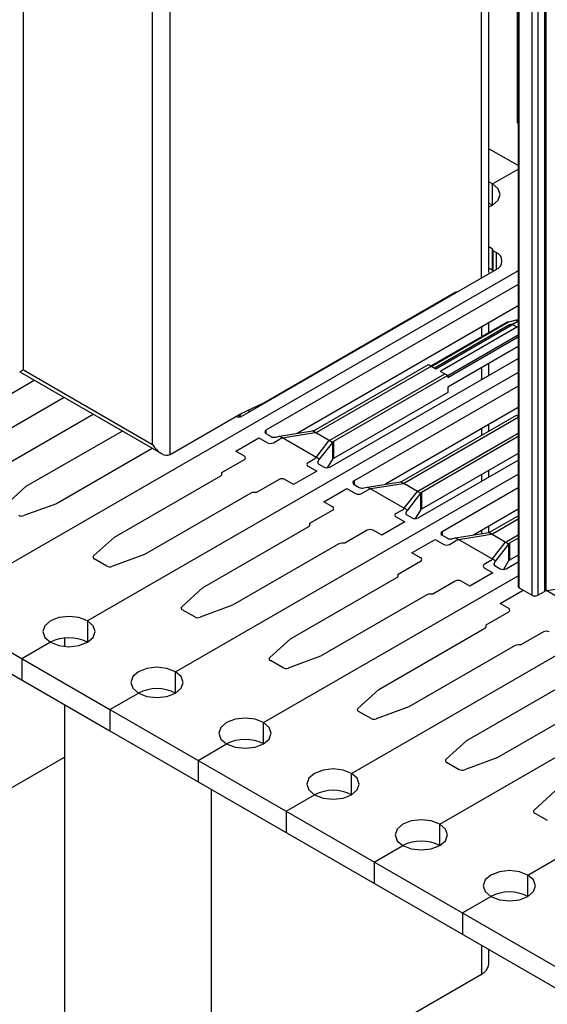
# Model space of a CAD drawing. Header units: inches. Extents: x 1880 to 2363, y -453 to -54.
# Tile 651 of 656: x 1924.229 to 1924.864, y -74.762 to -73.576. Entities that reach past the tile are written whole.
import ezdxf

# ---------------------------------------------------------------- set-up
doc = ezdxf.new("R2010")
doc.units = ezdxf.units.IN
doc.header["$LTSCALE"] = 0.5
doc.header["$MEASUREMENT"] = 0
for name, color, linetype in [('APP-M-S', 30, 'Continuous'), ('PUN-M-S2', 1, 'Continuous'), ('PUN-M-S3', 8, 'Continuous')]:
    doc.layers.add(name, color=color, linetype=linetype)

msp = doc.modelspace()

# ---------------------------------------------------------------- linework, layer by layer
at = {"layer": 'APP-M-S', "linetype": 'Continuous', "lineweight": 25}
for p, q in [((1924.82877, -73.75197), (1924.79335, -73.73153)), ((1924.798, -73.77381), (1924.82877, -73.75604)), ((1924.798, -73.77381), (1924.79335, -73.77159)), ((1924.798, -73.79952), (1924.798, -73.77381)), ((1924.80483, -73.77971), (1924.798, -73.77381)), ((1924.80722, -73.78667), (1924.80483, -73.77971)), ((1924.80483, -73.79362), (1924.80722, -73.78667)), ((1924.798, -73.79952), (1924.79335, -73.79731)), ((1924.79335, -73.80174), (1924.798, -73.79952)), ((1924.798, -73.79952), (1924.80483, -73.79362)), ((1924.79729, -73.85218), (1924.79335, -73.84991)), ((1924.79729, -73.85218), (1924.79729, -73.8779)), ((1924.80224, -73.85667), (1924.7987, -73.85463)), ((1924.7987, -73.87912), (1924.7987, -73.85463)), ((1924.80224, -73.85667), (1924.80224, -73.87708)), ((1924.82877, -73.87851), (1924.20403, -74.23916)), ((1924.49606, -74.05383), (1924.80224, -73.87708)), ((1924.79729, -73.8779), (1924.79335, -73.87562)), ((1924.82877, -73.89524), (1924.52505, -74.07057)), ((1924.82877, -73.92096), (1924.56288, -74.07445)), ((1924.81486, -73.94077), (1924.724, -73.99322)), ((1924.81726, -73.94048), (1924.72494, -73.99377)), ((1924.81726, -73.94048), (1924.81628, -73.94044)), ((1924.82617, -73.93808), (1924.81726, -73.94048)), ((1924.8184, -73.94336), (1924.82502, -73.94158)), ((1924.82862, -73.9395), (1924.82201, -73.94331)), ((1924.82617, -73.93808), (1924.82862, -73.9395)), ((1924.82877, -73.93818), (1924.82617, -73.93808)), ((1924.82748, -73.94016), (1924.82877, -73.94021)), ((1924.72801, -73.99554), (1924.8184, -73.94336)), ((1924.72977, -73.99656), (1924.82201, -73.94331)), ((1924.73493, -73.99954), (1924.82716, -73.94629)), ((1924.8184, -73.9454), (1924.8184, -73.94336)), ((1924.82201, -73.94331), (1924.82716, -73.94629)), ((1924.82877, -73.94635), (1924.82716, -73.94629)), ((1924.82877, -73.95615), (1924.74402, -74.00507)), ((1924.74402, -74.00711), (1924.82877, -73.95819)), ((1924.82877, -73.96986), (1924.74402, -74.01878)), ((1923.59486, -73.97852), (1924.33732, -74.40714)), ((1924.60213, -74.11507), (1924.82877, -73.98423)), ((1924.82877, -74.00097), (1924.31009, -74.30039)), ((1924.58295, -74.07082), (1924.72068, -73.99131)), ((1924.72422, -73.99335), (1924.58576, -74.07329)), ((1924.72068, -73.99131), (1924.72977, -73.99656)), ((1924.73493, -73.99954), (1924.74048, -74.00274)), ((1923.59486, -74.00424), (1924.33732, -74.43285)), ((1924.13047, -74.07704), (1924.24589, -74.01041)), ((1924.60202, -74.08267), (1924.74048, -74.00274)), ((1924.74402, -74.00478), (1924.60629, -74.08429)), ((1924.74048, -74.00274), (1924.74402, -74.00478)), ((1924.74402, -74.00478), (1924.74402, -74.00711)), ((1924.74402, -74.0252), (1924.60629, -74.10471)), ((1924.82877, -74.0177), (1924.63112, -74.1318)), ((1924.74402, -74.01878), (1924.74402, -74.0252)), ((1924.28208, -74.0313), (1924.16667, -74.09793)), ((1924.82877, -74.04342), (1924.66895, -74.13568)), ((1924.09796, -74.17793), (1924.31701, -74.05147)), ((1924.49527, -74.05068), (1924.49282, -74.05468)), ((1924.68902, -74.13205), (1924.82675, -74.05254)), ((1924.82877, -74.05546), (1924.69182, -74.13452)), ((1924.82675, -74.05254), (1924.82877, -74.05371)), ((1924.23654, -74.13827), (1924.35195, -74.07164)), ((1924.52505, -74.07057), (1924.52505, -74.07465)), ((1924.54129, -74.07795), (1924.58117, -74.07148)), ((1924.58117, -74.07148), (1924.58126, -74.07147)), ((1924.60514, -74.08532), (1924.58117, -74.07148)), ((1924.48876, -74.09584), (1924.5166, -74.07977)), ((1924.5166, -74.07977), (1924.52698, -74.08576)), ((1924.52505, -74.07465), (1924.53143, -74.07834)), ((1924.53405, -74.08576), (1924.54207, -74.08113)), ((1924.53681, -74.07898), (1924.54129, -74.07795)), ((1924.58934, -74.10569), (1924.54129, -74.07795)), ((1924.54515, -74.08018), (1924.54377, -74.08049)), ((1924.58406, -74.07386), (1924.54515, -74.08018)), ((1924.58495, -74.07366), (1924.58406, -74.07386)), ((1924.58549, -74.10347), (1924.60091, -74.08359)), ((1924.60091, -74.08359), (1924.60136, -74.08314)), ((1924.60629, -74.08429), (1924.60629, -74.10471)), ((1924.70809, -74.14391), (1924.82877, -74.07424)), ((1924.82877, -74.07832), (1924.71235, -74.14552)), ((1924.38814, -74.09253), (1924.27273, -74.15916)), ((1924.49914, -74.10183), (1924.48876, -74.09584)), ((1924.60514, -74.08532), (1924.58934, -74.10569)), ((1924.60517, -74.08527), (1924.60514, -74.08532)), ((1924.60517, -74.08527), (1924.60517, -74.10568)), ((1924.47206, -74.12155), (1924.49914, -74.10592)), ((1924.58383, -74.10524), (1924.57581, -74.10987)), ((1924.58494, -74.10426), (1924.58549, -74.10347)), ((1924.58934, -74.10569), (1924.58757, -74.10828)), ((1924.58757, -74.10828), (1924.58757, -74.1104)), ((1924.60514, -74.10573), (1924.59888, -74.11591)), ((1924.60517, -74.10568), (1924.60514, -74.10573)), ((1924.7082, -74.1763), (1924.82877, -74.10669)), ((1924.82877, -74.09873), (1924.71235, -74.16594)), ((1924.5862, -74.11995), (1924.55836, -74.13602)), ((1924.57581, -74.11395), (1924.5862, -74.11995)), ((1924.58868, -74.11138), (1924.59506, -74.11507)), ((1924.34261, -74.1995), (1924.47059, -74.12561)), ((1924.41616, -74.36162), (1924.82877, -74.12343)), ((1924.47206, -74.12357), (1924.47206, -74.12155)), ((1924.5409, -74.13002), (1924.51382, -74.14566)), ((1924.55836, -74.13602), (1924.54797, -74.13002)), ((1924.63112, -74.1318), (1924.63112, -74.13588)), ((1924.21156, -74.16082), (1924.23654, -74.13827)), ((1924.59483, -74.15707), (1924.62267, -74.141)), ((1924.62267, -74.141), (1924.63305, -74.14699)), ((1924.63112, -74.13588), (1924.6375, -74.13957)), ((1924.64012, -74.14699), (1924.64814, -74.14237)), ((1924.64288, -74.14021), (1924.64736, -74.13918)), ((1924.64736, -74.13918), (1924.68724, -74.13272)), ((1924.69541, -74.16692), (1924.64736, -74.13918)), ((1924.65121, -74.14141), (1924.64983, -74.14172)), ((1924.69013, -74.1351), (1924.65121, -74.14141)), ((1924.68724, -74.13272), (1924.68733, -74.1327)), ((1924.69101, -74.1349), (1924.68724, -74.13272)), ((1924.69101, -74.1349), (1924.69013, -74.1351)), ((1924.70743, -74.14437), (1924.69101, -74.1349)), ((1924.70697, -74.14482), (1924.70743, -74.14437)), ((1924.71121, -74.14655), (1924.70743, -74.14437)), ((1924.82877, -74.14016), (1924.73719, -74.19303)), ((1924.50678, -74.14651), (1924.3788, -74.22039)), ((1924.51382, -74.14566), (1924.51032, -74.14566)), ((1924.69156, -74.1647), (1924.70697, -74.14482)), ((1924.71121, -74.14655), (1924.69541, -74.16692)), ((1924.71124, -74.1465), (1924.71121, -74.14655)), ((1924.71124, -74.1465), (1924.71124, -74.16692)), ((1924.71235, -74.14552), (1924.71235, -74.16594)), ((1924.27273, -74.15916), (1924.23366, -74.17358)), ((1924.57812, -74.18278), (1924.60521, -74.16715)), ((1924.60521, -74.16306), (1924.59483, -74.15707)), ((1924.6899, -74.16647), (1924.68188, -74.1711)), ((1924.69101, -74.16549), (1924.69156, -74.1647)), ((1924.69541, -74.16692), (1924.69363, -74.16951)), ((1924.71121, -74.16697), (1924.70495, -74.17714)), ((1924.71124, -74.16692), (1924.71121, -74.16697)), ((1924.73436, -74.54531), (1925.38985, -74.16691)), ((1924.82877, -74.16588), (1924.77501, -74.19691)), ((1924.68188, -74.17518), (1924.69226, -74.18118)), ((1924.69363, -74.16951), (1924.69363, -74.17164)), ((1924.69474, -74.17261), (1924.70112, -74.1763)), ((1924.79509, -74.19328), (1924.82877, -74.17384)), ((1924.82877, -74.17792), (1924.79789, -74.19575)), ((1924.44867, -74.26073), (1924.57666, -74.18684)), ((1924.57812, -74.1848), (1924.57812, -74.18278)), ((1924.64697, -74.19125), (1924.61988, -74.20689)), ((1924.66442, -74.19725), (1924.65404, -74.19125)), ((1924.69226, -74.18118), (1924.66442, -74.19725)), ((1924.31763, -74.22205), (1924.34261, -74.1995)), ((1924.70089, -74.2183), (1924.72873, -74.20223)), ((1924.72873, -74.20223), (1924.73912, -74.20822)), ((1924.73719, -74.19303), (1924.73719, -74.19711)), ((1924.73719, -74.19711), (1924.74357, -74.2008)), ((1924.74619, -74.20822), (1924.7542, -74.2036)), ((1924.74894, -74.20144), (1924.75343, -74.20041)), ((1924.75343, -74.20041), (1924.7933, -74.19395)), ((1924.80147, -74.22815), (1924.75343, -74.20041)), ((1924.75728, -74.20264), (1924.7559, -74.20295)), ((1924.79619, -74.19633), (1924.75728, -74.20264)), ((1924.7933, -74.19395), (1924.79339, -74.19393)), ((1924.81727, -74.20778), (1924.7933, -74.19395)), ((1924.79708, -74.19613), (1924.79619, -74.19633)), ((1924.81415, -74.20514), (1924.82877, -74.1967)), ((1924.82877, -74.20078), (1924.81842, -74.20675)), ((1924.61285, -74.20774), (1924.48486, -74.28162)), ((1924.61988, -74.20689), (1924.61639, -74.20689)), ((1924.79762, -74.22593), (1924.81304, -74.20605)), ((1924.81727, -74.20778), (1924.80147, -74.22815)), ((1924.81304, -74.20605), (1924.8135, -74.2056)), ((1924.81731, -74.20773), (1924.81727, -74.20778)), ((1924.81731, -74.20773), (1924.81731, -74.22815)), ((1924.81842, -74.20675), (1924.81842, -74.22717)), ((1924.3335, -74.23442), (1924.31831, -74.22565)), ((1924.3788, -74.22039), (1924.33973, -74.23481)), ((1924.71128, -74.2243), (1924.70089, -74.2183)), ((1924.79708, -74.22672), (1924.79762, -74.22593)), ((1924.82877, -74.2212), (1924.81842, -74.22717)), ((1924.68419, -74.24401), (1924.71128, -74.22838)), ((1924.79596, -74.2277), (1924.78795, -74.23233)), ((1924.78795, -74.23641), (1924.79833, -74.24241)), ((1924.80147, -74.22815), (1924.7997, -74.23074)), ((1924.7997, -74.23074), (1924.7997, -74.23287)), ((1924.80081, -74.23384), (1924.80719, -74.23753)), ((1924.81727, -74.2282), (1924.81101, -74.23837)), ((1924.81426, -74.23753), (1924.82877, -74.22915)), ((1924.81731, -74.22815), (1924.81727, -74.2282)), ((1924.84042, -74.60654), (1925.49591, -74.22814)), ((1924.52223, -74.42285), (1924.82877, -74.24589)), ((1924.55474, -74.32196), (1924.68273, -74.24807)), ((1924.68419, -74.24603), (1924.68419, -74.24401)), ((1924.79833, -74.24241), (1924.77049, -74.25848)), ((1924.4237, -74.28328), (1924.44867, -74.26073)), ((1924.75304, -74.25248), (1924.72595, -74.26812)), ((1924.77049, -74.25848), (1924.76011, -74.25248)), ((1924.84518, -74.26945), (1924.82964, -74.26049)), ((1924.86334, -74.26387), (1924.90226, -74.25756)), ((1924.71892, -74.26897), (1924.59093, -74.34285)), ((1924.62829, -74.48408), (1924.99861, -74.2703)), ((1924.72595, -74.26812), (1924.72245, -74.26812)), ((1924.80696, -74.27953), (1924.8348, -74.26346)), ((1924.85225, -74.26945), (1924.86027, -74.26483)), ((1924.86334, -74.26387), (1924.86196, -74.26418)), ((1924.86334, -74.26387), (1924.90754, -74.28938)), ((1924.48486, -74.28162), (1924.4458, -74.29604)), ((1924.81734, -74.28553), (1924.80696, -74.27953)), ((1924.27577, -74.29645), (1924.26555, -74.30039)), ((1924.28782, -74.29506), (1924.27577, -74.29645)), ((1924.29987, -74.29645), (1924.28782, -74.29506)), ((1924.31009, -74.30039), (1924.29987, -74.29645)), ((1924.43957, -74.29565), (1924.42437, -74.28688)), ((1924.79026, -74.30525), (1924.81734, -74.28961)), ((1924.25872, -74.30629), (1924.25632, -74.31325)), ((1924.26555, -74.30039), (1924.25872, -74.30629)), ((1924.31009, -74.30039), (1924.31009, -74.32611)), ((1924.31692, -74.30629), (1924.31009, -74.30039)), ((1924.31932, -74.31325), (1924.31692, -74.30629)), ((1924.66081, -74.38319), (1924.78879, -74.3093)), ((1924.79026, -74.30726), (1924.79026, -74.30525)), ((1924.25632, -74.31325), (1924.25872, -74.32021)), ((1924.25872, -74.32021), (1924.26555, -74.32611)), ((1924.31009, -74.32611), (1924.31692, -74.32021)), ((1924.31692, -74.32021), (1924.31932, -74.31325)), ((1924.52976, -74.34451), (1924.55474, -74.32196)), ((1924.8591, -74.31371), (1924.83201, -74.32935)), ((1924.26555, -74.32611), (1924.23125, -74.3459)), ((1924.26555, -74.32611), (1924.27577, -74.33005)), ((1924.27577, -74.33005), (1924.28782, -74.33143)), ((1924.28782, -74.33143), (1924.29987, -74.33005)), ((1924.29987, -74.33005), (1924.31009, -74.32611)), ((1924.82498, -74.3302), (1924.697, -74.40408)), ((1924.83201, -74.32935), (1924.82852, -74.32935)), ((1924.23125, -74.3459), (1924.23125, -74.37162)), ((1924.59093, -74.34285), (1924.55186, -74.35727)), ((1924.38183, -74.35768), (1924.37161, -74.36162)), ((1924.39389, -74.35629), (1924.38183, -74.35768)), ((1924.40594, -74.35768), (1924.39389, -74.35629)), ((1924.41616, -74.36162), (1924.40594, -74.35768)), ((1924.54563, -74.35688), (1924.53044, -74.34811)), ((1924.36478, -74.36752), (1924.36239, -74.37448)), ((1924.37161, -74.36162), (1924.36478, -74.36752)), ((1924.41616, -74.38734), (1924.41616, -74.36162)), ((1924.42299, -74.36752), (1924.41616, -74.36162)), ((1924.42539, -74.37448), (1924.42299, -74.36752)), ((1924.36239, -74.37448), (1924.36478, -74.38144)), ((1924.36478, -74.38144), (1924.37161, -74.38734)), ((1924.41616, -74.38734), (1924.42299, -74.38144)), ((1924.42299, -74.38144), (1924.42539, -74.37448)), ((1924.76687, -74.44442), (1924.89486, -74.37054)), ((1924.33732, -74.40714), (1924.37161, -74.38734)), ((1924.37161, -74.38734), (1924.38183, -74.39128)), ((1924.38183, -74.39128), (1924.39389, -74.39266)), ((1924.39389, -74.39266), (1924.40594, -74.39128)), ((1924.40594, -74.39128), (1924.41616, -74.38734)), ((1924.63583, -74.40574), (1924.66081, -74.38319)), ((1924.80306, -74.46531), (1924.93105, -74.39143)), ((1924.697, -74.40408), (1924.65793, -74.4185)), ((1924.33732, -74.40714), (1925.18585, -74.89698)), ((1924.33732, -74.40714), (1924.33732, -74.43285)), ((1924.6517, -74.41811), (1924.6365, -74.40934)), ((1924.47085, -74.42875), (1924.46845, -74.43571)), ((1924.47768, -74.42285), (1924.47085, -74.42875)), ((1924.4879, -74.41891), (1924.47768, -74.42285)), ((1924.49995, -74.41753), (1924.4879, -74.41891)), ((1924.51201, -74.41891), (1924.49995, -74.41753)), ((1924.52223, -74.42285), (1924.51201, -74.41891)), ((1924.52223, -74.44857), (1924.52223, -74.42285)), ((1924.52905, -74.42875), (1924.52223, -74.42285)), ((1924.53145, -74.43571), (1924.52905, -74.42875)), ((1924.33732, -74.43285), (1925.18585, -74.9227)), ((1924.46845, -74.43571), (1924.47085, -74.44267)), ((1924.52905, -74.44267), (1924.53145, -74.43571)), ((1924.44338, -74.46837), (1924.47768, -74.44857)), ((1924.47085, -74.44267), (1924.47768, -74.44857)), ((1924.47768, -74.44857), (1924.4879, -74.45251)), ((1924.4879, -74.45251), (1924.49995, -74.45389)), ((1924.49995, -74.45389), (1924.51201, -74.45251)), ((1924.51201, -74.45251), (1924.52223, -74.44857)), ((1924.52223, -74.44857), (1924.52905, -74.44267)), ((1924.76687, -74.44442), (1924.74189, -74.46697)), ((1924.44338, -74.46837), (1924.44338, -74.49408)), ((1924.74257, -74.47057), (1924.75777, -74.47934)), ((1924.80306, -74.46531), (1924.76399, -74.47973)), ((1924.58374, -74.48408), (1924.57692, -74.48998)), ((1924.59396, -74.48014), (1924.58374, -74.48408)), ((1924.60602, -74.47876), (1924.59396, -74.48014)), ((1924.61807, -74.48014), (1924.60602, -74.47876)), ((1924.62829, -74.48408), (1924.61807, -74.48014)), ((1924.62829, -74.5098), (1924.62829, -74.48408)), ((1924.63512, -74.48998), (1924.62829, -74.48408)), ((1924.57692, -74.48998), (1924.57452, -74.49694)), ((1924.57452, -74.49694), (1924.57692, -74.5039)), ((1924.63752, -74.49694), (1924.63512, -74.48998)), ((1924.63512, -74.5039), (1924.63752, -74.49694)), ((1924.54945, -74.5296), (1924.58374, -74.5098)), ((1924.57692, -74.5039), (1924.58374, -74.5098)), ((1924.58374, -74.5098), (1924.59396, -74.51374)), ((1924.61807, -74.51374), (1924.62829, -74.5098)), ((1924.62829, -74.5098), (1924.63512, -74.5039)), ((1924.87294, -74.50565), (1924.84796, -74.5282)), ((1924.59396, -74.51374), (1924.60602, -74.51512)), ((1924.60602, -74.51512), (1924.61807, -74.51374)), ((1924.54945, -74.5296), (1924.54945, -74.55531)), ((1924.84864, -74.5318), (1924.86383, -74.54057)), ((1924.68981, -74.54531), (1924.68298, -74.55121)), ((1924.70003, -74.54137), (1924.68981, -74.54531)), ((1924.71208, -74.53999), (1924.70003, -74.54137)), ((1924.72414, -74.54137), (1924.71208, -74.53999)), ((1924.73436, -74.54531), (1924.72414, -74.54137)), ((1924.73436, -74.57103), (1924.73436, -74.54531)), ((1924.74119, -74.55121), (1924.73436, -74.54531)), ((1924.68298, -74.55121), (1924.68058, -74.55817)), ((1924.68058, -74.55817), (1924.68298, -74.56513)), ((1924.74358, -74.55817), (1924.74119, -74.55121)), ((1924.74119, -74.56513), (1924.74358, -74.55817)), ((1924.65552, -74.59083), (1924.68981, -74.57103)), ((1924.68298, -74.56513), (1924.68981, -74.57103)), ((1924.68981, -74.57103), (1924.70003, -74.57497)), ((1924.72414, -74.57497), (1924.73436, -74.57103)), ((1924.73436, -74.57103), (1924.74119, -74.56513)), ((1924.70003, -74.57497), (1924.71208, -74.57636)), ((1924.71208, -74.57636), (1924.72414, -74.57497)), ((1924.65552, -74.59083), (1924.65552, -74.61654)), ((1924.79588, -74.60654), (1924.78905, -74.61244)), ((1924.8061, -74.6026), (1924.79588, -74.60654)), ((1924.81815, -74.60122), (1924.8061, -74.6026)), ((1924.8302, -74.6026), (1924.81815, -74.60122)), ((1924.84042, -74.60654), (1924.8302, -74.6026)), ((1924.84042, -74.63226), (1924.84042, -74.60654)), ((1924.84725, -74.61244), (1924.84042, -74.60654)), ((1924.78905, -74.61244), (1924.78665, -74.6194)), ((1924.84965, -74.6194), (1924.84725, -74.61244)), ((1924.78665, -74.6194), (1924.78905, -74.62636)), ((1924.78905, -74.62636), (1924.79588, -74.63226)), ((1924.84042, -74.63226), (1924.84725, -74.62636)), ((1924.84725, -74.62636), (1924.84965, -74.6194)), ((1924.76158, -74.65206), (1924.79588, -74.63226)), ((1924.79588, -74.63226), (1924.8061, -74.6362)), ((1924.8061, -74.6362), (1924.81815, -74.63759)), ((1924.81815, -74.63759), (1924.8302, -74.6362)), ((1924.8302, -74.6362), (1924.84042, -74.63226)), ((1924.76158, -74.65206), (1924.76158, -74.67778))]:
    msp.add_line(p, q, dxfattribs=at)
for centre, radius, start, end in [((1924.79641, -73.85432), 0.00231, 352.32584, 67.67954), ((1924.79837, -73.86688), 0.01092, 290.78342, 69.21658), ((1924.79587, -73.88061), 0.00306, 27.61494, 62.40931), ((1924.49251, -74.04692), 0.00777, 246.11744, 297.19755), ((1924.52583, -74.07261), 0.00218, 110.78342, 249.21658), ((1924.57995, -74.06546), 0.00614, 282.28981, 299.25268), ((1924.58305, -74.06855), 0.00546, 290.38462, 299.7681), ((1924.53499, -74.07141), 0.00779, 242.83408, 283.53798), ((1924.54507, -74.08649), 0.00614, 102.28981, 119.25268), ((1924.604, -74.08615), 0.004, 119.68452, 131.2325), ((1924.60791, -74.08726), 0.00338, 118.64416, 143.96377), ((1924.53052, -74.07894), 0.00769, 242.60967, 297.39033), ((1924.49837, -74.10388), 0.00218, 290.78342, 69.21658), ((1924.58221, -74.10227), 0.00338, 298.64416, 323.96377), ((1924.58939, -74.10937), 0.00213, 149.05331, 250.39706), ((1924.60791, -74.10767), 0.00338, 118.64416, 143.96377), ((1924.57659, -74.11191), 0.00218, 110.78342, 249.21658), ((1924.59859, -74.10824), 0.00769, 242.60967, 297.39033), ((1924.46956, -74.12332), 0.00251, 294.37466, 354.3052), ((1924.54444, -74.13685), 0.00769, 62.60967, 117.39033), ((1924.6319, -74.13384), 0.00218, 110.78342, 249.21658), ((1924.68602, -74.12669), 0.00614, 282.28981, 299.25268), ((1924.64105, -74.13264), 0.00779, 242.83408, 283.53798), ((1924.65114, -74.14772), 0.00614, 102.28981, 119.25268), ((1924.68911, -74.12978), 0.00546, 290.38462, 299.7681), ((1924.71007, -74.14738), 0.004, 119.68452, 131.2325), ((1924.51018, -74.15287), 0.00721, 88.8559, 118.04024), ((1924.63659, -74.14017), 0.00769, 242.60967, 297.39033), ((1924.71397, -74.14849), 0.00338, 118.64416, 143.96377), ((1924.60444, -74.16511), 0.00218, 290.78342, 69.21658), ((1924.68828, -74.16351), 0.00338, 298.64416, 323.96377), ((1924.71397, -74.1689), 0.00338, 118.64416, 143.96377), ((1924.231, -74.16621), 0.00783, 242.93355, 289.88509), ((1924.68265, -74.17314), 0.00218, 110.78342, 249.21658), ((1924.69546, -74.17061), 0.00213, 149.05331, 250.39706), ((1924.70466, -74.16947), 0.00769, 242.60967, 297.39033), ((1924.57562, -74.18455), 0.00251, 294.37466, 354.3052), ((1924.6505, -74.19808), 0.00769, 62.60967, 117.39033), ((1924.73796, -74.19507), 0.00218, 110.78342, 249.21658), ((1924.74712, -74.19387), 0.00779, 242.83408, 283.53798), ((1924.75721, -74.20895), 0.00614, 102.28981, 119.25268), ((1924.79208, -74.18793), 0.00614, 282.28981, 299.25268), ((1924.79518, -74.19101), 0.00546, 290.38462, 299.7681), ((1924.61624, -74.2141), 0.00721, 88.8559, 118.04024), ((1924.74265, -74.2014), 0.00769, 242.60967, 297.39033), ((1924.81613, -74.20861), 0.004, 119.68452, 131.2325), ((1924.82004, -74.20972), 0.00338, 118.64416, 143.96377), ((1924.31899, -74.22366), 0.00211, 130.36181, 250.96547), ((1924.7105, -74.22634), 0.00218, 290.78342, 69.21658), ((1924.79434, -74.22474), 0.00338, 298.64416, 323.96377), ((1924.82004, -74.23013), 0.00338, 118.64416, 143.96377), ((1924.33707, -74.22744), 0.00783, 242.93355, 289.88509), ((1924.78872, -74.23437), 0.00218, 110.78342, 249.21658), ((1924.80153, -74.23184), 0.00213, 149.05331, 250.39706), ((1924.81073, -74.2307), 0.00769, 242.60967, 297.39033), ((1924.68169, -74.24578), 0.00251, 294.37466, 354.3052), ((1924.75657, -74.25931), 0.00769, 62.60967, 117.39033), ((1924.83027, -74.25911), 0.00151, 185.6948, 245.62534), ((1924.72231, -74.27533), 0.00721, 88.8559, 118.04024), ((1924.84872, -74.26263), 0.00769, 242.60967, 297.39033), ((1924.86327, -74.27019), 0.00614, 102.28981, 119.25268), ((1924.42506, -74.28489), 0.00211, 130.36181, 250.96547), ((1924.81657, -74.28757), 0.00218, 290.78342, 69.21658), ((1924.44313, -74.28867), 0.00783, 242.93355, 289.88509), ((1924.78775, -74.30701), 0.00251, 294.37466, 354.3052), ((1924.28782, -74.3691), 0.04842, 62.60975, 117.38901), ((1924.86264, -74.32054), 0.00769, 62.60967, 117.39033), ((1924.82837, -74.33656), 0.00721, 88.8559, 118.04024), ((1924.53113, -74.34612), 0.00211, 130.36181, 250.96547), ((1924.5492, -74.3499), 0.00783, 242.93355, 289.88509), ((1924.39389, -74.43033), 0.04842, 62.60975, 117.38901), ((1924.63719, -74.40735), 0.00211, 130.36181, 250.96547), ((1924.65526, -74.41113), 0.00783, 242.93355, 289.88509), ((1924.49995, -74.49156), 0.04842, 62.60975, 117.38901), ((1924.74326, -74.46858), 0.00211, 130.36181, 250.96547), ((1924.76133, -74.47237), 0.00783, 242.93355, 289.88509), ((1924.60602, -74.55279), 0.04842, 62.60975, 117.38901), ((1924.84932, -74.52981), 0.00211, 130.36181, 250.96547), ((1924.71208, -74.61402), 0.04842, 62.60975, 117.38901), ((1924.81815, -74.67525), 0.04842, 62.60975, 117.38901)]:
    msp.add_arc(centre, radius, start, end, dxfattribs=at)
msp.add_ellipse((1924.8184, -73.94689), major_axis=(-0.00354, 0.00612), ratio=0.5773346, start_param=5.9340788, end_param=6.2831447, dxfattribs=at)
at = {"layer": 'PUN-M-S2', "linetype": 'Continuous', "lineweight": 25}
for p, q in [((1924.82737, -72.60087), (1924.82737, -73.70091)), ((1924.82877, -72.62332), (1924.82877, -74.25926)), ((1924.82964, -72.62454), (1924.82964, -74.26049)), ((1924.84518, -72.63351), (1924.84518, -74.26945)), ((1924.85225, -72.63351), (1924.85225, -74.26945)), ((1924.86027, -72.62888), (1924.86027, -74.26483)), ((1924.86196, -72.62824), (1924.86196, -74.26418))]:
    msp.add_line(p, q, dxfattribs=at)
at = {"layer": 'PUN-M-S3', "linetype": 'Continuous', "lineweight": 25}
for p, q in [((1924.79335, -73.88054), (1924.79335, -72.23542)), ((1924.78456, -73.88729), (1924.78456, -72.24767)), ((1924.23302, -73.99791), (1924.23302, -72.37421)), ((1924.38858, -74.08771), (1924.38858, -72.46402)), ((1924.4098, -74.09996), (1924.4098, -72.46402)), ((1924.52245, -74.03758), (1924.75387, -73.90398)), ((1924.75387, -73.90398), (1924.7563, -73.9036)), ((1924.73708, -73.9147), (1924.73619, -73.91419)), ((1924.79335, -73.95319), (1924.79335, -73.94141)), ((1924.78456, -73.94648), (1924.78456, -73.95826)), ((1924.22863, -74.00045), (1924.39919, -74.09891)), ((1924.23302, -73.99791), (1924.38858, -74.08771)), ((1924.78456, -73.99538), (1924.78456, -74.00975)), ((1924.79335, -74.00468), (1924.79335, -73.99031)), ((1924.49461, -74.051), (1924.52245, -74.03758)), ((1924.50565, -74.0483), (1924.50318, -74.04687)), ((1924.4098, -74.09996), (1924.49461, -74.051)), ((1924.78456, -74.06894), (1924.78456, -74.0769)), ((1924.79335, -74.07182), (1924.79335, -74.06387)), ((1924.79335, -74.12714), (1924.79335, -74.11918)), ((1924.78456, -74.12425), (1924.78456, -74.13221)), ((1924.78456, -74.1914), (1924.78456, -74.19536)), ((1924.79335, -74.19394), (1924.79335, -74.18633)), ((1924.28248, -74.32105), (1924.28248, -74.33117)), ((1924.28248, -74.40119), (1924.28248, -74.81162)), ((1924.19849, -74.51313), (1924.28248, -74.46465)), ((1924.45925, -74.50324), (1924.45925, -74.91367)), ((1924.78456, -74.69104), (1924.78456, -74.72587)), ((1924.79335, -74.71363), (1924.79335, -74.69611)), ((1924.45925, -74.91367), (1924.78456, -74.72587))]:
    msp.add_line(p, q, dxfattribs=at)
msp.add_arc((1924.77834, -74.71213), 0.01509, 294.37466, 354.3052, dxfattribs=at)
for centre, major_axis, ratio, start_param in [((1924.24363, -73.99179), (0.015, 0.00866), 0.0000704, 2.3561539), ((1924.39919, -74.08159), (-0.01061, 0.01837), 0.5773346, 1.5707557)]:
    msp.add_ellipse(centre, major_axis=major_axis, ratio=ratio, start_param=start_param, end_param=3.141552, dxfattribs=at)

doc.saveas('drawing.dxf')
